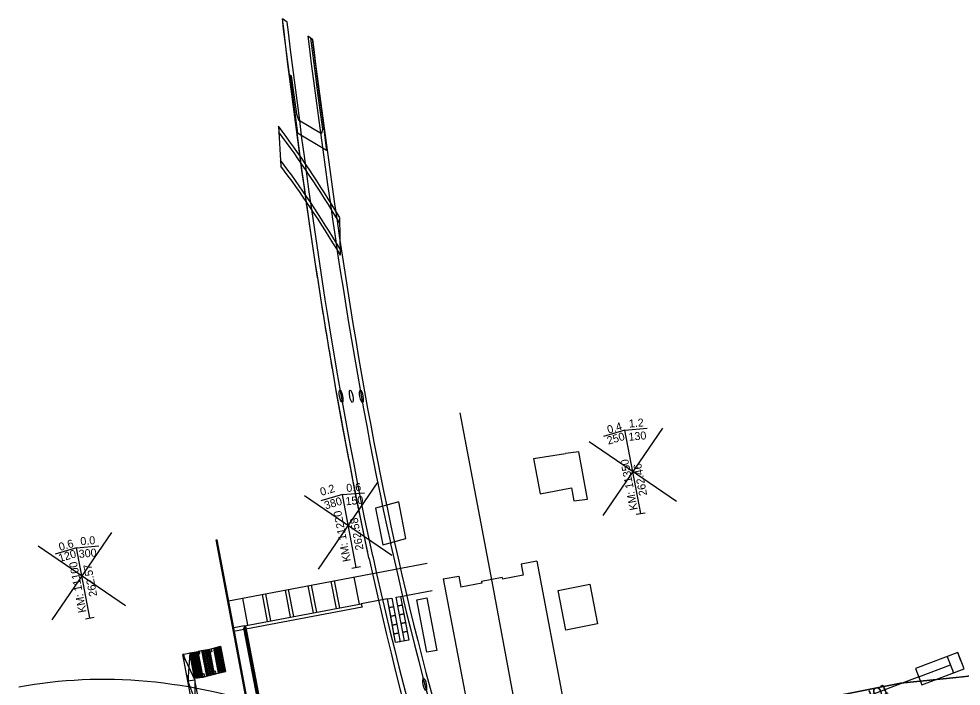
# Model space of a CAD drawing. Extents: x 6541740 to 6566395, y 5525066 to 5530361.
# Drawn here: x 6564295.9 to 6564401.8, y 5527877.3 to 5527952.3 of the extents above; entities that cross this region are included whole.
import ezdxf

# ---------------------------------------------------------------- set-up
doc = ezdxf.new("R2010")
doc.units = 0
for name, color, linetype in [('Domyślna', 7, 'Continuous'), ('ps_wymiarowanie', 7, 'Continuous'), ('TOR_PRZEK_P-uklad odniesienia', 7, 'Continuous'), ('TOR_PS_ODW-osadniki', 7, 'Continuous'), ('TOR_PS_OPIS_O-opisy odwodnienia', 7, 'Continuous'), ('TOR_PS_OPIS_T-numeracja torow i rozjazdow', 7, 'Continuous'), ('TOR_PS_OPIS_T-symbole geometrii', 7, 'Continuous'), ('TOR_PS_T-rowy otwarte nieumocnione', 7, 'Continuous'), ('TOR_PS_T-rozjazdy projektowane', 7, 'Continuous'), ('TOR_PS_T-umocnienia skarp', 7, 'Continuous'), ('TOR_W-warstwa dodatkowa 2', 7, 'Continuous')]:
    doc.layers.add(name, color=color, linetype=linetype)

# ---------------------------------------------------------------- blocks, each defined once
blk = doc.blocks.new('koziol 15+5')
at = {"layer": 'Domyślna'}
for p, q in [((15, 1), (14.3, 1)), ((15, 1), (15, -1)), ((20, 0), (20, 1)), ((0, 0), (15, 0)), ((15, -1), (14.3, -1))]:
    blk.add_line(p, q, dxfattribs=at)
blk.add_lwpolyline([(20, 1), (0, 1), (0, -1), (20, -1)], close=True, dxfattribs=at)

msp = doc.modelspace()

# ---------------------------------------------------------------- linework, layer by layer
at = {"layer": 'Domyślna'}
for p, q in [((6564318.05, 5527893.7), (6564318.15, 5527893.72)), ((6564320, 5527883.39), (6564318.05, 5527893.7)), ((6564320.03, 5527883.8), (6564318.15, 5527893.72)), ((6564338.23, 5527882.16), (6564337.3, 5527887.07)), ((6564334.45, 5527886.12), (6564320, 5527883.39)), ((6564321.25, 5527884.03), (6564334.37, 5527886.52)), ((6564334.37, 5527886.52), (6564334.45, 5527886.12)), ((6564321.25, 5527884.03), (6564320.03, 5527883.8))]:
    msp.add_line(p, q, dxfattribs=at)
for centre in [(6564332.09, 5527909.86), (6564333.24, 5527909.85), (6564334.38, 5527909.84)]:
    msp.add_ellipse(centre, major_axis=(-0.13, 0.688), ratio=0.25, dxfattribs=at)
at = {"layer": 'ps_wymiarowanie'}
for p, q in [((6564353.73, 5527902.85), (6564357.32, 5527903.41)), ((6564353.73, 5527902.85), (6564354.47, 5527898.89)), ((6564358.81, 5527903.61), (6564357.32, 5527903.41)), ((6564359.8, 5527898.27), (6564358.81, 5527903.61)), ((6564354.47, 5527898.89), (6564357.98, 5527899.56)), ((6564357.98, 5527899.56), (6564358.25, 5527898.09)), ((6564358.25, 5527898.09), (6564359.8, 5527898.27)), ((6564354.09, 5527891.32), (6564352.33, 5527890.98)), ((6564354.09, 5527891.32), (6564357.14, 5527875.27)), ((6564352.33, 5527890.98), (6564352.56, 5527889.75)), ((6564343.57, 5527889.31), (6564345.34, 5527889.64)), ((6564343.57, 5527889.31), (6564346.63, 5527873.27)), ((6564345.34, 5527889.64), (6564345.57, 5527888.4)), ((6564350.2, 5527889.47), (6564347.87, 5527889.01)), ((6564350.2, 5527889.47), (6564350.23, 5527889.3)), ((6564352.56, 5527889.75), (6564350.23, 5527889.3)), ((6564347.9, 5527888.84), (6564345.57, 5527888.4)), ((6564347.87, 5527889.01), (6564347.9, 5527888.84)), ((6564340.6, 5527886.97), (6564341.72, 5527887.18)), ((6564341.72, 5527881.08), (6564340.6, 5527886.97)), ((6564341.72, 5527887.18), (6564342.84, 5527881.28)), ((6564342.84, 5527881.28), (6564341.72, 5527881.08))]:
    msp.add_line(p, q, dxfattribs=at)
for points in [[(6564335.98, 5527897.27), (6564336.79, 5527893.14), (6564339.39, 5527893.85), (6564338.59, 5527897.98)], [(6564360.92, 5527884.25), (6564357.34, 5527883.57), (6564356.5, 5527888.03), (6564360.07, 5527888.71)]]:
    msp.add_lwpolyline(points, close=True, dxfattribs=at)
at = {"layer": 'TOR_PRZEK_P-uklad odniesienia'}
for p, q in [((6564361.55, 5527896.46), (6564368.24, 5527906.28)), ((6564369.8, 5527898.02), (6564359.98, 5527904.71)), ((6564329.56, 5527890.4), (6564336.25, 5527900.22)), ((6564337.81, 5527891.96), (6564328, 5527898.65)), ((6564299.62, 5527884.72), (6564306.31, 5527894.54)), ((6564307.88, 5527886.29), (6564298.06, 5527892.98))]:
    msp.add_line(p, q, dxfattribs=at)
at = {"layer": 'TOR_PS_ODW-osadniki'}
for p, q in [((6564364, 5527906.03), (6564361.6, 5527905.32)), ((6564364, 5527906.03), (6564366.51, 5527906.25)), ((6564365.78, 5527896.67), (6564364, 5527906.03)), ((6564332.24, 5527898.79), (6564329.83, 5527898.08)), ((6564332.24, 5527898.79), (6564334.74, 5527899.01)), ((6564333.79, 5527890.61), (6564332.24, 5527898.79)), ((6564365.27, 5527896.58), (6564366.26, 5527896.76)), ((6564302.36, 5527892.8), (6564299.95, 5527892.09)), ((6564302.36, 5527892.8), (6564304.86, 5527893.02)), ((6564303.85, 5527884.94), (6564302.36, 5527892.8)), ((6564333.3, 5527890.52), (6564334.28, 5527890.7)), ((6564303.36, 5527884.84), (6564304.34, 5527885.03))]:
    msp.add_line(p, q, dxfattribs=at)
at = {"layer": 'TOR_PS_OPIS_T-numeracja torow i rozjazdow'}
msp.add_lwpolyline([(6564373.75, 5527758.34), (6564351.45, 5527876.33), (6564349.06, 5527889.03), (6564345.47, 5527907.98)], dxfattribs=at)
at = {"layer": 'TOR_PS_OPIS_T-symbole geometrii'}
for p, q in [((6564325.5, 5527951.96), (6564325.6, 5527951.14)), ((6564325.6, 5527951.13), (6564325.84, 5527949.18)), ((6564325.84, 5527949.16), (6564326.09, 5527947.2)), ((6564326.09, 5527947.19), (6564326.34, 5527945.23)), ((6564326.34, 5527945.21), (6564326.6, 5527943.25)), ((6564326.6, 5527943.23), (6564326.85, 5527941.26)), ((6564326.86, 5527941.24), (6564327.12, 5527939.27)), ((6564325.06, 5527940.22), (6564325.33, 5527935.73)), ((6564327.12, 5527939.25), (6564327.39, 5527937.28)), ((6564327.39, 5527937.25), (6564327.66, 5527935.28)), ((6564327.66, 5527935.25), (6564327.94, 5527933.28)), ((6564327.94, 5527933.25), (6564328.22, 5527931.28)), ((6564328.23, 5527931.24), (6564328.51, 5527929.26)), ((6564332.02, 5527925.73), (6564331.94, 5527929.93)), ((6564328.52, 5527929.23), (6564328.81, 5527927.25)), ((6564328.81, 5527927.21), (6564329.11, 5527925.23)), ((6564329.12, 5527925.19), (6564329.42, 5527923.2)), ((6564329.43, 5527923.16), (6564329.74, 5527921.18)), ((6564329.74, 5527921.13), (6564330.06, 5527919.14)), ((6564330.07, 5527919.1), (6564330.39, 5527917.11)), ((6564330.4, 5527917.06), (6564330.73, 5527915.07)), ((6564330.74, 5527915.02), (6564331.07, 5527913.03)), ((6564331.08, 5527912.98), (6564331.43, 5527910.98)), ((6564331.44, 5527910.93), (6564331.79, 5527908.94)), ((6564331.8, 5527908.88), (6564332.17, 5527906.89)), ((6564332.18, 5527906.83), (6564332.55, 5527904.84)), ((6564332.56, 5527904.78), (6564332.94, 5527902.79)), ((6564332.95, 5527902.73), (6564333.34, 5527900.74)), ((6564333.35, 5527900.68), (6564333.74, 5527898.69)), ((6564333.76, 5527898.63), (6564334.16, 5527896.64)), ((6564334.18, 5527896.58), (6564335.04, 5527892.44)), ((6564335.06, 5527892.37), (6564335.06, 5527892.37))]:
    msp.add_line(p, q, dxfattribs=at)
for centre, major_axis, start_param, end_param in [((6564326.59, 5527950.44), (0.65, -3.44), 4.458996, 4.463379), ((6564326.83, 5527948.49), (0.65, -3.44), 4.463379, 4.468309), ((6564327.08, 5527946.53), (0.65, -3.44), 4.468309, 4.473788), ((6564327.33, 5527944.57), (0.65, -3.44), 4.473788, 4.479814), ((6564327.58, 5527942.61), (0.65, -3.44), 4.479814, 4.486388), ((6564327.84, 5527940.65), (0.65, -3.44), 4.486388, 4.49351), ((6564335.07, 5527776.5), (-33.99, 179.31), 5.690069, 5.81326), ((6564335.07, 5527776.5), (-33.85, 178.57), 5.690069, 5.81326), ((6564328.1, 5527938.69), (0.65, -3.44), 4.49351, 4.50118), ((6564328.36, 5527936.72), (0.65, -3.44), 4.50118, 4.509398), ((6564335.07, 5527776.5), (-33.2, 175.13), 5.690069, 5.81326), ((6564335.07, 5527776.5), (-33.06, 174.39), 5.690069, 5.81326), ((6564328.63, 5527934.75), (0.65, -3.44), 4.509398, 4.518163), ((6564328.91, 5527932.78), (0.65, -3.44), 4.518163, 4.527476), ((6564329.19, 5527930.8), (0.65, -3.44), 4.527476, 4.537338), ((6564329.47, 5527928.83), (0.65, -3.44), 4.537338, 4.547746), ((6564329.76, 5527926.85), (0.65, -3.44), 4.547746, 4.558703), ((6564330.06, 5527924.86), (0.65, -3.44), 4.558703, 4.570208), ((6564330.36, 5527922.88), (0.65, -3.44), 4.570208, 4.58226), ((6564330.67, 5527920.89), (0.65, -3.44), 4.58226, 4.594866), ((6564330.99, 5527918.9), (0.65, -3.44), 4.594866, 4.60801), ((6564331.31, 5527916.91), (0.65, -3.44), 4.60801, 4.621706), ((6564331.64, 5527914.92), (0.65, -3.44), 4.621706, 4.63595), ((6564331.98, 5527912.93), (0.65, -3.44), 4.63595, 4.650742), ((6564332.33, 5527910.93), (0.65, -3.44), 4.650742, 4.666081), ((6564332.68, 5527908.94), (0.65, -3.44), 4.666081, 4.681969), ((6564333.04, 5527906.95), (0.65, -3.44), 4.681969, 4.698404), ((6564333.41, 5527904.95), (0.65, -3.44), 4.698404, 4.715387), ((6564333.79, 5527902.96), (0.65, -3.44), 4.715387, 4.732918), ((6564334.18, 5527900.97), (0.65, -3.44), 4.732918, 4.750997), ((6564334.58, 5527898.99), (0.65, -3.44), 4.750997, 4.769624), ((6564334.98, 5527897), (0.65, -3.44), 4.769624, 4.788798), ((6564335.85, 5527892.86), (0.65, -3.44), 4.788798, 4.808521)]:
    msp.add_ellipse(centre, major_axis=major_axis, ratio=0.25, start_param=start_param, end_param=end_param, dxfattribs=at)
at = {"layer": 'TOR_PS_T-rowy otwarte nieumocnione'}
for points in [[(6564314.54, 5527880.29), (6564314.43, 5527880.84), (6564314.31, 5527880.81), (6564314.41, 5527880.27)], [(6564316.18, 5527881.2), (6564316.05, 5527881.17), (6564316.09, 5527880.92), (6564316.22, 5527880.94)], [(6564316.18, 5527881.2), (6564316.05, 5527881.17), (6564316.09, 5527880.92), (6564316.22, 5527880.94)], [(6564317.35, 5527881.41), (6564317.49, 5527881.46), (6564317.55, 5527881.14), (6564317.41, 5527881.09)], [(6564316.52, 5527878.62), (6564316.66, 5527878.67), (6564316.73, 5527878.35), (6564316.58, 5527878.3)], [(6564317.82, 5527878.93), (6564317.96, 5527878.99), (6564318.02, 5527878.67), (6564317.88, 5527878.62)], [(6564314.99, 5527877.87), (6564314.88, 5527878.42), (6564314.76, 5527878.39), (6564314.86, 5527877.85)]]:
    msp.add_lwpolyline(points, close=True, dxfattribs=at)
for points in [[(6564401.22, 5527878.22), (6564394.97, 5527877.58), (6564382.67, 5527875.16)], [(6564382.67, 5527875.16), (6564394.97, 5527877.58), (6564401.22, 5527878.22)]]:
    msp.add_lwpolyline(points, dxfattribs=at)
for points in [[(6564412.15, 5527878.17), (6564410.59, 5527878.41), (6564408.99, 5527878.83), (6564407.47, 5527878.87), (6564405.34, 5527878.92), (6564403.3, 5527878.44), (6564401.22, 5527878.22)], [(6564401.22, 5527878.22), (6564403.3, 5527878.44), (6564405.34, 5527878.92), (6564407.47, 5527878.87), (6564408.99, 5527878.83), (6564410.59, 5527878.41), (6564412.15, 5527878.17)]]:
    msp.add_open_spline(points, degree=3, dxfattribs=at)
at = {"layer": 'TOR_PS_T-rozjazdy projektowane'}
msp.add_line((6564397.02, 5527878.31), (6564386.35, 5527874.26), dxfattribs=at)
msp.add_ellipse((6564445.05, 5527090.14), major_axis=(-149.18, 786.99), ratio=0.25, start_param=6.140318, end_param=6.283185, dxfattribs=at)
at = {"layer": 'TOR_PS_T-umocnienia skarp'}
for p, q in [((6564318.75, 5527878.83), (6564318.2, 5527881.67)), ((6564318.87, 5527878.86), (6564318.32, 5527881.71)), ((6564318.99, 5527878.89), (6564318.43, 5527881.74)), ((6564318.53, 5527881.77), (6564319.1, 5527878.92)), ((6564314.29, 5527880.83), (6564315.66, 5527877.93)), ((6564315.08, 5527881), (6564314.86, 5527877.82)), ((6564315.74, 5527878.16), (6564315.2, 5527881.02)), ((6564315.86, 5527878.18), (6564315.32, 5527881.04)), ((6564315.98, 5527878.19), (6564315.43, 5527881.06)), ((6564316.1, 5527878.21), (6564315.55, 5527881.08)), ((6564316.22, 5527878.22), (6564315.67, 5527881.11)), ((6564316.34, 5527878.24), (6564315.8, 5527881.13)), ((6564316.46, 5527878.25), (6564315.91, 5527881.15)), ((6564316.58, 5527878.27), (6564316.03, 5527881.17)), ((6564316.42, 5527881.27), (6564316.98, 5527878.39)), ((6564317.11, 5527878.42), (6564316.55, 5527881.29)), ((6564317.24, 5527878.45), (6564316.68, 5527881.31)), ((6564317.37, 5527878.48), (6564316.81, 5527881.34)), ((6564317.5, 5527878.51), (6564316.94, 5527881.36)), ((6564317.63, 5527878.54), (6564317.07, 5527881.38)), ((6564317.75, 5527878.57), (6564317.2, 5527881.41)), ((6564317.88, 5527878.6), (6564317.34, 5527881.43)), ((6564317.74, 5527881.53), (6564318.29, 5527878.7)), ((6564318.4, 5527878.73), (6564317.85, 5527881.57)), ((6564318.52, 5527878.76), (6564317.97, 5527881.6)), ((6564318.64, 5527878.8), (6564318.08, 5527881.64)), ((6564315.66, 5527877.93), (6564314.86, 5527877.82)), ((6564314.86, 5527877.82), (6564316.54, 5527873.35)), ((6564315.66, 5527877.93), (6564315.73, 5527873.22))]:
    msp.add_line(p, q, dxfattribs=at)
for points in [[(6564314.29, 5527880.83), (6564315.08, 5527881), (6564316.03, 5527881.17), (6564316.42, 5527881.27), (6564317.34, 5527881.43), (6564317.74, 5527881.53), (6564318.53, 5527881.77)], [(6564318.9, 5527856.49), (6564315.84, 5527872.64), (6564314.29, 5527880.83)], [(6564319.73, 5527856.63), (6564315.62, 5527878.15), (6564315.08, 5527881)], [(6564315.62, 5527878.15), (6564316.58, 5527878.27), (6564316.98, 5527878.39), (6564317.88, 5527878.6), (6564318.29, 5527878.7), (6564319.1, 5527878.92)]]:
    msp.add_lwpolyline(points, dxfattribs=at)
for points in [[(6564314.54, 5527880.29), (6564314.43, 5527880.84), (6564314.31, 5527880.81), (6564314.41, 5527880.27)], [(6564317.35, 5527881.41), (6564317.49, 5527881.46), (6564317.55, 5527881.14), (6564317.41, 5527881.09)], [(6564316.52, 5527878.62), (6564316.66, 5527878.67), (6564316.73, 5527878.35), (6564316.58, 5527878.3)], [(6564317.82, 5527878.93), (6564317.96, 5527878.99), (6564318.02, 5527878.67), (6564317.88, 5527878.62)], [(6564314.99, 5527877.87), (6564314.88, 5527878.42), (6564314.76, 5527878.39), (6564314.86, 5527877.85)]]:
    msp.add_lwpolyline(points, close=True, dxfattribs=at)
at = {"layer": 'TOR_W-warstwa dodatkowa 2'}
for p, q in [((6564326.04, 5527951.93), (6564325.51, 5527952.29)), ((6564328.88, 5527949.96), (6564328.36, 5527950.33)), ((6564326.33, 5527945.99), (6564326.5, 5527945.89)), ((6564327.07, 5527941.6), (6564327.31, 5527940.92)), ((6564327.31, 5527940.92), (6564329.9, 5527939.41)), ((6564329.99, 5527939.89), (6564329.9, 5527939.41)), ((6564318.05, 5527893.7), (6564318.15, 5527893.72)), ((6564320, 5527883.39), (6564318.05, 5527893.7)), ((6564320.03, 5527883.8), (6564318.15, 5527893.72)), ((6564319.45, 5527886.84), (6564341.76, 5527891.07)), ((6564331.94, 5527886.06), (6564331.36, 5527889.1)), ((6564334.15, 5527886.47), (6564333.57, 5527889.52)), ((6564326.41, 5527885.01), (6564325.84, 5527888.05)), ((6564326.78, 5527885.08), (6564326.2, 5527888.12)), ((6564328.99, 5527885.5), (6564328.41, 5527888.54)), ((6564329.36, 5527885.57), (6564328.78, 5527888.61)), ((6564331.57, 5527885.99), (6564330.99, 5527889.03)), ((6564338.77, 5527887.35), (6564342.33, 5527888.02)), ((6564321.62, 5527884.1), (6564321.05, 5527887.15)), ((6564323.83, 5527884.52), (6564323.26, 5527887.56)), ((6564324.2, 5527884.59), (6564323.62, 5527887.63)), ((6564337.3, 5527887.07), (6564334.37, 5527886.52)), ((6564338.77, 5527887.35), (6564339.7, 5527882.44)), ((6564334.45, 5527886.12), (6564320, 5527883.39)), ((6564321.25, 5527884.03), (6564334.37, 5527886.52)), ((6564334.37, 5527886.52), (6564334.45, 5527886.12)), ((6564321.25, 5527884.03), (6564320.03, 5527883.8)), ((6564325.15, 5527856.76), (6564320.03, 5527883.8)), ((6564324.08, 5527862.42), (6564320.03, 5527883.8)), ((6564321.19, 5527884.02), (6564321.18, 5527883.76)), ((6564333.17, 5527820.48), (6564321.18, 5527883.76)), ((6564332.53, 5527824.53), (6564321.25, 5527884.03)), ((6564321.35, 5527884.05), (6564332.71, 5527824.15)), ((6564324.6, 5527859.15), (6564320, 5527883.39)), ((6564339.7, 5527882.44), (6564338.23, 5527882.16))]:
    msp.add_line(p, q, dxfattribs=at)
for points in [[(6564335.25, 5527891.56), (6564335.22, 5527891.67), (6564334.35, 5527895.84), (6564333.92, 5527897.94), (6564333.5, 5527900.03), (6564333.1, 5527902.12), (6564332.7, 5527904.21), (6564332.31, 5527906.3), (6564331.93, 5527908.39), (6564331.56, 5527910.48), (6564331.19, 5527912.61), (6564330.84, 5527914.68), (6564330.5, 5527916.71), (6564330.16, 5527918.82), (6564329.83, 5527920.88), (6564329.51, 5527922.9), (6564329.2, 5527924.95), (6564328.89, 5527927), (6564328.59, 5527929.04), (6564328.3, 5527931.08), (6564328.01, 5527933.11), (6564327.73, 5527935.13), (6564327.46, 5527937.15), (6564327.18, 5527939.16), (6564326.92, 5527941.17), (6564326.66, 5527943.17), (6564326.4, 5527945.17), (6564326.15, 5527947.16), (6564325.9, 5527949.15), (6564325.65, 5527951.15), (6564325.51, 5527952.29)], [(6564335.66, 5527891.86), (6564335.65, 5527891.9), (6564334.78, 5527896.05), (6564334.36, 5527898.11), (6564333.95, 5527900.17), (6564333.55, 5527902.23), (6564333.15, 5527904.29), (6564332.77, 5527906.35), (6564332.4, 5527908.41), (6564332.03, 5527910.46), (6564331.67, 5527912.57), (6564331.32, 5527914.62), (6564330.99, 5527916.62), (6564330.65, 5527918.71), (6564330.32, 5527920.74), (6564330.01, 5527922.74), (6564329.7, 5527924.77), (6564329.4, 5527926.8), (6564329.1, 5527928.82), (6564328.81, 5527930.84), (6564328.52, 5527932.85), (6564328.24, 5527934.86), (6564327.97, 5527936.86), (6564327.7, 5527938.86), (6564327.44, 5527940.86), (6564327.18, 5527942.85), (6564326.92, 5527944.83), (6564326.67, 5527946.81), (6564326.42, 5527948.79), (6564326.17, 5527950.77), (6564326.04, 5527951.93)], [(6564328.84, 5527949.99), (6564329.4, 5527945.63), (6564329.64, 5527943.72), (6564329.89, 5527941.82), (6564330.14, 5527939.91), (6564330.39, 5527938.01), (6564330.46, 5527937.49), (6564327.2, 5527939.44)], [(6564328.36, 5527950.33), (6564328.5, 5527949.18), (6564328.75, 5527947.24), (6564329, 5527945.3), (6564329.26, 5527943.36), (6564329.51, 5527941.42), (6564329.77, 5527939.48), (6564330.04, 5527937.54), (6564330.31, 5527935.6), (6564330.58, 5527933.66), (6564330.86, 5527931.72), (6564331.14, 5527929.77), (6564331.42, 5527927.83), (6564331.71, 5527925.89), (6564332.01, 5527923.95), (6564332.32, 5527922.01), (6564332.62, 5527920.07), (6564332.94, 5527918.13), (6564333.26, 5527916.19), (6564333.59, 5527914.25), (6564333.93, 5527912.32), (6564334.27, 5527910.38), (6564334.62, 5527908.45), (6564334.98, 5527906.52), (6564335.34, 5527904.59), (6564335.71, 5527902.67), (6564336.09, 5527900.75), (6564336.48, 5527898.84), (6564336.88, 5527896.94), (6564337.28, 5527895.04), (6564337.67, 5527893.26)], [(6564328.67, 5527950.11), (6564329.21, 5527945.85), (6564329.46, 5527943.94), (6564329.71, 5527942.03), (6564329.96, 5527940.13), (6564329.99, 5527939.89)], [(6564328.88, 5527949.96), (6564329.03, 5527948.83), (6564329.27, 5527946.9), (6564329.52, 5527944.97), (6564329.78, 5527943.04), (6564330.03, 5527941.11), (6564330.29, 5527939.18), (6564330.55, 5527937.26), (6564330.82, 5527935.33), (6564331.09, 5527933.41), (6564331.36, 5527931.48), (6564331.64, 5527929.56), (6564331.93, 5527927.64), (6564332.21, 5527925.71), (6564332.51, 5527923.79), (6564332.81, 5527921.87), (6564333.11, 5527919.95), (6564333.43, 5527918.04), (6564333.74, 5527916.12), (6564334.07, 5527914.21), (6564334.4, 5527912.3), (6564334.74, 5527910.39), (6564335.08, 5527908.49), (6564335.43, 5527906.59), (6564335.79, 5527904.69), (6564336.16, 5527902.8), (6564336.53, 5527900.92), (6564336.91, 5527899.04), (6564337.3, 5527897.17), (6564337.7, 5527895.3), (6564338.08, 5527893.55)], [(6564326.33, 5527945.99), (6564326.86, 5527941.97), (6564327.13, 5527939.98), (6564327.2, 5527939.44)], [(6564326.5, 5527945.89), (6564327.03, 5527941.87), (6564327.07, 5527941.6)]]:
    msp.add_lwpolyline(points, dxfattribs=at)
for points in [[(6564337.98, 5527886.18), (6564337.49, 5527886.09), (6564337.3, 5527887.07), (6564337.79, 5527887.16)], [(6564338.96, 5527886.37), (6564338.47, 5527886.27), (6564338.28, 5527887.26), (6564338.77, 5527887.35)], [(6564338.16, 5527885.2), (6564337.67, 5527885.11), (6564337.49, 5527886.09), (6564337.98, 5527886.18)], [(6564339.15, 5527885.39), (6564338.65, 5527885.29), (6564338.47, 5527886.27), (6564338.96, 5527886.37)], [(6564338.35, 5527884.22), (6564337.86, 5527884.12), (6564337.67, 5527885.11), (6564338.16, 5527885.2)], [(6564339.33, 5527884.4), (6564338.84, 5527884.31), (6564338.65, 5527885.29), (6564339.15, 5527885.39)], [(6564338.54, 5527883.23), (6564338.04, 5527883.14), (6564337.86, 5527884.12), (6564338.35, 5527884.22)], [(6564339.52, 5527883.42), (6564339.03, 5527883.33), (6564338.84, 5527884.31), (6564339.33, 5527884.4)], [(6564338.72, 5527882.25), (6564338.23, 5527882.16), (6564338.04, 5527883.14), (6564338.54, 5527883.23)], [(6564339.7, 5527882.44), (6564339.21, 5527882.34), (6564339.03, 5527883.33), (6564339.52, 5527883.42)]]:
    msp.add_lwpolyline(points, close=True, dxfattribs=at)
for centre in [(6564332.09, 5527909.86), (6564333.24, 5527909.85), (6564334.38, 5527909.84), (6564341.5, 5527877.45)]:
    msp.add_ellipse(centre, major_axis=(-0.13, 0.688), ratio=0.25, dxfattribs=at)
for major_axis, start_param, end_param in [((-17.44, 92.01), 1.68324, 2.974572), ((-17.79, 93.83), 1.68324, 2.974591), ((-19.81, 104.49), 1.683306, 2.974684), ((-19.46, 102.67), 1.68324, 2.97467)]:
    msp.add_ellipse((6564358.98, 5527908.21), major_axis=major_axis, ratio=0.25, start_param=start_param, end_param=end_param, dxfattribs=at)

# ---------------------------------------------------------------- block references
at = {"layer": 'Domyślna', "xscale": 0.253637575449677, "yscale": 0.9856583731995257, "rotation": 20.770427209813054}
msp.add_blockref('koziol 15+5', (6564397.02, 5527878.31), dxfattribs=at)

# ---------------------------------------------------------------- texts
at = {"layer": 'TOR_PS_ODW-osadniki'}
for s, rotation, p in [('1.2', 5.0374, (6564364.48, 5527906.32)), ('0.4', 16.4586, (6564362.15, 5527905.63)), ('250', 16.4586, (6564362.13, 5527904.4)), ('130', 5.0374, (6564364.44, 5527904.84)), ('KM: 11350', 100.748, (6564365.44, 5527897.12)), ('262.46', 100.748, (6564366.5, 5527898.75)), ('0.2', 16.4386, (6564329.88, 5527898.64)), ('0.6', 5.0174, (6564332.72, 5527899.08)), ('150', 5.0174, (6564332.63, 5527897.59)), ('380', 16.4386, (6564330.36, 5527897.12)), ('KM: 11220', 100.728, (6564333.19, 5527891.33)), ('262.58', 100.728, (6564334.63, 5527892.64)), ('0.6', 16.4805, (6564300.51, 5527892.45)), ('0.0', 5.0593, (6564302.83, 5527893.09)), ('120', 16.4805, (6564300.48, 5527891.2)), ('300', 5.0593, (6564302.65, 5527891.67)), ('KM: 11100', 100.7699, (6564303.48, 5527885.6)), ('262.57', 100.7699, (6564304.69, 5527887.42))]:
    msp.add_text(s, height=0.9, rotation=rotation, dxfattribs=at).set_placement(p)
at = {"layer": 'TOR_PS_OPIS_O-opisy odwodnienia'}
msp.add_text('tor nr 5a', height=1.507, rotation=203.3041, dxfattribs=at).set_placement((6564393.19, 5527877.52))

doc.saveas('drawing.dxf')
